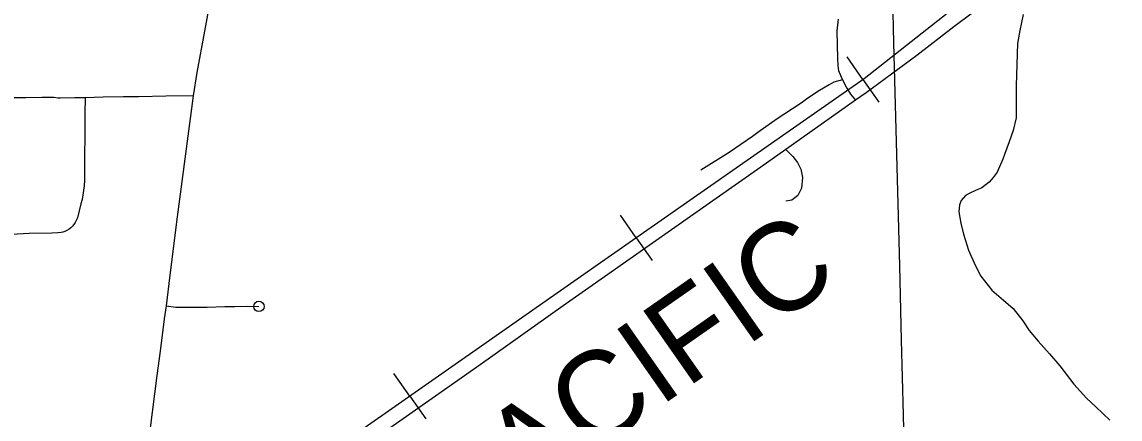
# Model space of a CAD drawing. Extents: x -19 to 366, y -4 to 359.
# Drawn here: x 148.706 to 149.699, y 185.132 to 185.492 of the extents above; entities that cross this region are included whole.
import ezdxf

# ---------------------------------------------------------------- set-up
doc = ezdxf.new("R2010")
doc.units = 0
for name, color, linetype in [('Level 33', 7, 'Continuous'), ('Level 34', 7, 'Continuous'), ('Level 35', 7, 'Continuous'), ('Level 40', 7, 'Continuous'), ('Level 60', 7, 'Continuous')]:
    doc.layers.add(name, color=color, linetype=linetype)

msp = doc.modelspace()

# ---------------------------------------------------------------- linework, layer by layer
at = {"layer": 'Level 33'}
for points in [[(149.70582, 185.61958), (149.64983, 185.5713), (149.60718, 185.53384), (149.59134, 185.52052), (149.56387, 185.49888), (149.54854, 185.48725), (149.51511, 185.46152), (149.46923, 185.42767), (149.45948, 185.421)], [(148.88884, 185.58198), (148.88375, 185.55397), (148.87063, 185.48355)], [(149.44401, 185.49428), (149.44285, 185.48366), (149.44322, 185.45875), (149.44349, 185.45273), (149.44384, 185.44979), (149.44438, 185.44776), (149.44635, 185.44282), (149.44794, 185.4394)], [(148.87063, 185.48355), (148.86393, 185.44615), (148.86056, 185.42501)], [(149.44794, 185.4394), (149.45165, 185.43193), (149.4552, 185.4263), (149.45948, 185.421)], [(148.72369, 185.42347), (148.70919, 185.42308), (148.66859, 185.4232), (148.64245, 185.42303)], [(148.76288, 185.42315), (148.76277, 185.41884), (148.76239, 185.41309), (148.76248, 185.39896), (148.76235, 185.36049), (148.76224, 185.34857), (148.76196, 185.34359), (148.76113, 185.33722), (148.76001, 185.33113), (148.75907, 185.3271), (148.75577, 185.31463), (148.75509, 185.31271), (148.7539, 185.31044), (148.75247, 185.30834), (148.75124, 185.3069), (148.74988, 185.30558), (148.74838, 185.30441), (148.74624, 185.30308), (148.74453, 185.30223), (148.74278, 185.30162), (148.74125, 185.30127), (148.73806, 185.30086), (148.73277, 185.30052), (148.71219, 185.30026), (148.69616, 185.29958)], [(148.76288, 185.42315), (148.75343, 185.42315), (148.74022, 185.42288), (148.73844, 185.42293), (148.73435, 185.42346), (148.72369, 185.42347)], [(148.86056, 185.42501), (148.83572, 185.42473), (148.81147, 185.42415), (148.79738, 185.4241), (148.77927, 185.42377), (148.76288, 185.42315)], [(148.86056, 185.42501), (148.84607, 185.3153), (148.83931, 185.26275), (148.83597, 185.23486)], [(149.45948, 185.421), (149.39652, 185.37627)], [(149.39652, 185.37627), (149.37406, 185.36048), (149.19525, 185.23478), (149.11998, 185.18161), (148.96884, 185.07542), (148.93253, 185.05008), (148.8967, 185.02469)], [(148.83597, 185.23486), (148.83427, 185.22297), (148.83078, 185.19385), (148.82774, 185.17193)], [(148.83597, 185.23486), (148.84481, 185.23381), (148.85036, 185.23364), (148.87328, 185.23377), (148.88902, 185.2343), (148.89825, 185.23421), (148.90928, 185.2345), (148.92004, 185.23436)], [(148.82774, 185.17193), (148.82125, 185.12213), (148.82048, 185.11778), (148.8198, 185.11438), (148.81897, 185.11102), (148.81798, 185.10769), (148.81687, 185.10441), (148.81562, 185.10118), (148.81422, 185.09801), (148.81268, 185.0949), (148.81228, 185.09414), (148.81023, 185.09064), (148.80803, 185.08721), (148.80581, 185.08399), (148.80395, 185.08104)]]:
    msp.add_lwpolyline(points, dxfattribs=at)
msp.add_circle((148.92004, 185.23436), 0.00473, dxfattribs=at)
at = {"layer": 'Level 34'}
for points in [[(149.44794, 185.4394), (149.43998, 185.4372), (149.43576, 185.43494), (149.42698, 185.42985), (149.41644, 185.42281), (149.41047, 185.41832), (149.38872, 185.40413), (149.37126, 185.39162), (149.3663, 185.3882), (149.34525, 185.3737), (149.3198, 185.35755)], [(149.39652, 185.37627), (149.40303, 185.36997), (149.407, 185.36468), (149.4103, 185.35869), (149.41158, 185.35097), (149.4108, 185.34136), (149.40754, 185.3347), (149.40207, 185.33058), (149.39652, 185.32948)]]:
    msp.add_lwpolyline(points, dxfattribs=at)
at = {"layer": 'Level 35'}
msp.add_lwpolyline([(149.61122, 185.49856), (149.60813, 185.48406), (149.60612, 185.47224), (149.60506, 185.43423), (149.60501, 185.41942), (149.60495, 185.40498), (149.60217, 185.39353), (149.59862, 185.38319), (149.59433, 185.3717), (149.59291, 185.36749), (149.58787, 185.35598), (149.58419, 185.35096), (149.5805, 185.3467), (149.57381, 185.34161), (149.56818, 185.3392), (149.56294, 185.3368), (149.5592, 185.33482), (149.55514, 185.33017), (149.55371, 185.32634), (149.5531, 185.31987), (149.55483, 185.30965), (149.55732, 185.29983), (149.5618, 185.28512), (149.56816, 185.27121), (149.57291, 185.26182), (149.58302, 185.24914), (149.59344, 185.23988), (149.6023, 185.23248), (149.61087, 185.22128), (149.61674, 185.21268), (149.62489, 185.20298), (149.63498, 185.19144), (149.6443, 185.18063), (149.65715, 185.16383), (149.6684, 185.15117), (149.6769, 185.14339), (149.68964, 185.13152)], dxfattribs=at)
at = {"layer": 'Level 40'}
for p, q in [((149.46625, 185.43969), (149.45193, 185.46018)), ((149.46625, 185.43969), (149.48057, 185.4192)), ((149.26132, 185.29649), (149.247, 185.31699)), ((149.26132, 185.29649), (149.27564, 185.276)), ((149.05651, 185.15313), (149.04217, 185.17361)), ((149.05651, 185.15313), (149.07085, 185.13266))]:
    msp.add_line(p, q, dxfattribs=at)
for points in [[(151.12643, 187.42371), (151.04002, 187.26432), (150.94141, 187.08249), (150.83851, 186.89209), (150.74814, 186.72577), (150.66964, 186.57892), (150.63205, 186.5149), (150.58225, 186.44373), (150.52662, 186.37553), (150.49287, 186.33885), (150.43795, 186.28688), (150.36424, 186.22154), (150.13717, 186.02206), (149.83737, 185.75723), (149.55241, 185.50726), (149.46732, 185.44044), (149.22293, 185.26967), (148.91473, 185.05385)], [(150.0513, 185.9462), (149.83737, 185.75723), (149.55241, 185.50726), (149.46732, 185.44044), (149.22293, 185.26967), (148.91473, 185.05385), (148.55556, 184.8024), (148.20382, 184.55441), (147.98961, 184.40294), (147.94162, 184.37175), (147.90947, 184.35443), (147.88275, 184.34156), (147.85455, 184.32968), (147.82586, 184.31928), (147.78876, 184.30889), (147.74572, 184.29998), (147.48203, 184.25692), (147.05015, 184.18762), (146.6796, 184.12772)]]:
    msp.add_lwpolyline(points, dxfattribs=at)
at = {"layer": 'Level 60'}
for points in [[(154.11585, 1.87092), (153.9063, 10.48743), (153.69602, 19.10409), (153.48501, 27.72087), (153.27327, 36.3378), (153.0608, 44.95486), (152.84759, 53.57206), (152.63366, 62.1894), (152.419, 70.80688), (152.20362, 79.42449), (151.98751, 88.04225), (151.77068, 96.66014), (151.55312, 105.27817), (151.33484, 113.89634), (151.11584, 122.51465), (150.89612, 131.13311), (150.67568, 139.7517), (150.45452, 148.37043), (150.23264, 156.98931), (150.01005, 165.60832), (149.78674, 174.22748), (149.56272, 182.84677), (149.33799, 191.46621), (149.11254, 200.0858), (148.88638, 208.70552), (148.65952, 217.32539), (148.43194, 225.9454), (148.20366, 234.56555), (147.97466, 243.18584), (147.74497, 251.80628), (147.51457, 260.42687), (147.28346, 269.04759), (147.05165, 277.66846), (146.81914, 286.28948), (146.58593, 294.91064), (146.35202, 303.53194), (146.11742, 312.15339), (145.88211, 320.77499), (145.64611, 329.39673), (145.40941, 338.01861), (145.17202, 346.64065)], [(0, 180.89994), (7.12284, 180.90436), (14.24566, 180.9176), (21.36847, 180.93968), (28.49124, 180.97058), (35.61397, 181.01031), (42.73664, 181.05888), (49.85925, 181.11627), (56.98178, 181.18249), (64.10422, 181.25754), (71.22656, 181.34142), (78.3488, 181.43413), (85.47091, 181.53567), (92.5929, 181.64603), (99.71474, 181.76523), (106.83643, 181.89325), (113.95795, 182.0301), (121.0793, 182.17578), (128.20046, 182.33029), (135.32143, 182.49362), (142.44218, 182.66579), (149.56272, 182.84677), (156.68303, 183.03659), (163.8031, 183.23523), (170.92291, 183.4427), (178.04247, 183.65899), (185.16175, 183.88411), (192.28074, 184.11805), (199.39944, 184.36082), (206.51784, 184.61242), (213.63591, 184.87283), (220.75366, 185.14207), (227.87107, 185.42014), (234.98813, 185.70702), (242.10483, 186.00273), (249.22115, 186.30726), (256.33709, 186.62061), (263.45264, 186.94279), (270.56779, 187.27378), (277.68251, 187.61359), (284.79682, 187.96222), (291.91068, 188.31967), (299.02409, 188.68594), (306.13705, 189.06103), (313.24954, 189.44494), (320.36154, 189.83766), (327.47305, 190.23919), (334.58406, 190.64954), (341.69455, 191.06871)]]:
    msp.add_spline(points, degree=3, dxfattribs=at)

# ---------------------------------------------------------------- texts
at = {"layer": 'Level 40'}
msp.add_text('PACIFIC', height=0.08, rotation=34.97427, dxfattribs=at).set_placement((149.10182, 185.01658))

doc.saveas('drawing.dxf')
